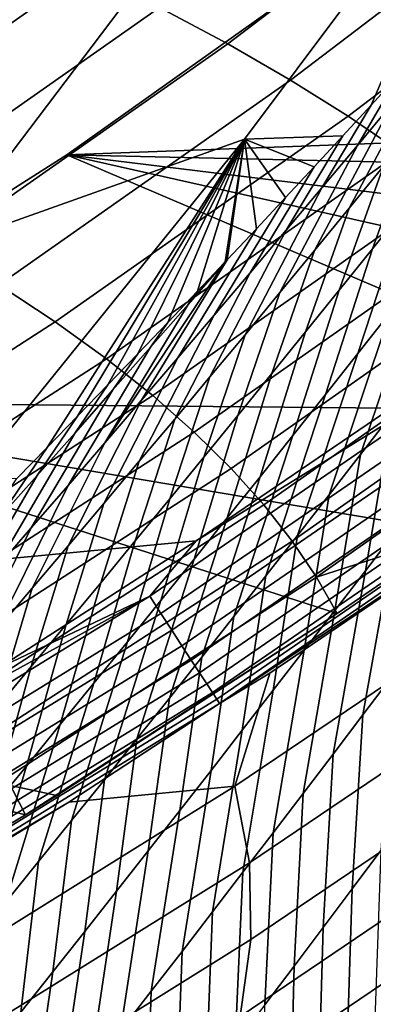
# Model space of a CAD drawing. Header units: metres. Extents: x -240 to 45, y -77 to 27.
# Tile 1050 of 1056: x 35.638 to 36.341, y -16.404 to -14.448. Entities that reach past the tile are written whole.
import ezdxf

# ---------------------------------------------------------------- set-up
doc = ezdxf.new("R2010")
doc.units = ezdxf.units.M
doc.layers.add('solid_102011X2', color=7, linetype='CONTINUOUS')

msp = doc.modelspace()

# ---------------------------------------------------------------- linework, layer by layer
at = {"layer": 'solid_102011X2'}
for points in [[(36.610085, -13.983184, 81.44976), (36.084873, -14.684751, 81.525116), (35.478065, -14.901182, 77.126778), (36.015274, -14.191457, 77.0457)], [(36.280071, -14.678471, 83.564888), (36.084873, -14.684751, 81.525116), (36.610085, -13.983184, 81.44976), (36.33614, -14.617586, 83.652588)], [(36.391582, -14.557068, 83.740005), (36.33614, -14.617586, 83.652588), (36.610085, -13.983184, 81.44976)], [(36.47356, -13.998473, 223.538666), (35.91563, -14.423384, 223.511871), (36.051323, -14.495762, 221.406891), (36.611885, -14.06872, 221.431)], [(36.611885, -14.06872, 221.431), (36.051323, -14.495762, 221.406891), (36.176247, -14.567744, 219.302582), (36.73941, -14.13858, 219.324051)], [(36.73941, -14.13858, 219.324051), (36.176247, -14.567744, 219.302582), (36.290745, -14.639362, 217.198944), (36.856487, -14.208089, 217.217819)], [(35.478065, -14.901182, 77.126778), (34.924908, -15.003389, 72.713173), (35.465069, -14.288778, 72.627434), (36.015274, -14.191457, 77.0457)], [(36.476002, -14.186729, 200.399994), (35.731571, -14.715962, 200.399994), (35.731586, -14.715955, 200), (36.475864, -14.186831, 200)], [(37.457203, -14.755403, 200.399994), (35.731571, -14.715962, 200.399994), (36.476002, -14.186729, 200.399994), (38.003883, -14.302953, 200.399994)], [(36.475864, -14.186831, 200), (35.731586, -14.715955, 200), (37.129726, -14.664177, 200), (37.496014, -14.371947, 200)], [(36.856487, -14.208089, 217.217819), (36.290745, -14.639362, 217.198944), (36.395153, -14.710649, 215.096039), (36.963451, -14.277276, 215.112366)], [(35.610588, -14.277301, 227.723877), (35.041924, -14.675846, 227.690613), (35.197392, -14.751164, 225.587143), (35.768833, -14.350574, 225.617523)], [(35.768833, -14.350574, 225.617523), (35.197392, -14.751164, 225.587143), (35.341446, -14.826007, 223.484299), (35.91563, -14.423384, 223.511871)], [(35.91563, -14.423384, 223.511871), (35.341446, -14.826007, 223.484299), (35.47443, -14.900407, 221.382095), (36.051323, -14.495762, 221.406891)], [(36.360863, -14.73894, 84.622513), (36.292625, -14.822468, 84.563995), (36.449329, -14.528987, 84.103905), (36.518822, -14.444909, 84.16127)], [(36.051323, -14.495762, 221.406891), (35.47443, -14.900407, 221.382095), (35.596676, -14.974398, 219.280502), (36.176247, -14.567744, 219.302582)], [(36.379459, -14.613145, 84.046959), (36.309216, -14.697376, 83.990433), (36.391582, -14.557068, 83.740005), (36.446686, -14.496614, 83.827629)], [(36.292625, -14.822468, 84.563995), (36.224026, -14.906081, 84.505898), (36.379459, -14.613145, 84.046959), (36.449329, -14.528987, 84.103905)], [(36.309216, -14.697376, 83.990433), (36.238602, -14.781674, 83.934319), (36.33614, -14.617586, 83.652588), (36.391582, -14.557068, 83.740005)], [(36.176247, -14.567744, 219.302582), (35.596676, -14.974398, 219.280502), (35.708523, -15.048016, 217.179535), (36.290745, -14.639362, 217.198944)], [(36.404938, -14.820295, 85.245659), (36.339016, -14.90281, 85.184921), (36.428734, -14.655504, 84.68145), (36.496239, -14.572165, 84.740784)], [(36.224026, -14.906081, 84.505898), (36.155067, -14.989776, 84.448204), (36.309216, -14.697376, 83.990433), (36.379459, -14.613145, 84.046959)], [(36.238602, -14.781674, 83.934319), (36.167629, -14.866034, 83.878616), (36.280071, -14.678471, 83.564888), (36.33614, -14.617586, 83.652588)], [(36.290745, -14.639362, 217.198944), (35.708523, -15.048016, 217.179535), (35.810303, -15.121294, 215.079224), (36.395153, -14.710649, 215.096039)], [(36.339016, -14.90281, 85.184921), (36.272739, -14.985434, 85.124588), (36.360863, -14.73894, 84.622513), (36.428734, -14.655504, 84.68145)], [(35.731586, -14.715955, 200), (36.75631, -14.946845, 200), (37.129726, -14.664177, 200)], [(36.084873, -14.684751, 81.525116), (35.534332, -15.366254, 81.604103), (34.915035, -15.590174, 77.211754), (35.478065, -14.901182, 77.126778)], [(35.632652, -15.359138, 82.599739), (35.534332, -15.366254, 81.604103), (36.084873, -14.684751, 81.525116), (35.692913, -15.297467, 82.68605)], [(35.753052, -15.235589, 82.772881), (35.692913, -15.297467, 82.68605), (36.084873, -14.684751, 81.525116)], [(35.813011, -15.173558, 82.860161), (35.753052, -15.235589, 82.772881), (36.084873, -14.684751, 81.525116)], [(35.872738, -15.111427, 82.9478), (35.813011, -15.173558, 82.860161), (36.084873, -14.684751, 81.525116)], [(35.932182, -15.049254, 83.035736), (35.872738, -15.111427, 82.9478), (36.084873, -14.684751, 81.525116)], [(35.991291, -14.987093, 83.123878), (35.932182, -15.049254, 83.035736), (36.084873, -14.684751, 81.525116)], [(36.046448, -14.92878, 83.206772), (35.991291, -14.987093, 83.123878), (36.084873, -14.684751, 81.525116)], [(36.050014, -14.925001, 83.212151), (36.046448, -14.92878, 83.206772), (36.084873, -14.684751, 81.525116)], [(36.108303, -14.863035, 83.300461), (36.050014, -14.925001, 83.212151), (36.084873, -14.684751, 81.525116)], [(36.280071, -14.678471, 83.564888), (36.223381, -14.739712, 83.476913), (36.084873, -14.684751, 81.525116)], [(36.166107, -14.801253, 83.388748), (36.108303, -14.863035, 83.300461), (36.084873, -14.684751, 81.525116)], [(36.223381, -14.739712, 83.476913), (36.166107, -14.801253, 83.388748), (36.084873, -14.684751, 81.525116)], [(36.167629, -14.866034, 83.878616), (36.096294, -14.950448, 83.823334), (36.223381, -14.739712, 83.476913), (36.280071, -14.678471, 83.564888)], [(36.395153, -14.710649, 215.096039), (35.810303, -15.121294, 215.079224), (35.902344, -15.194267, 212.979645), (36.489803, -14.781641, 212.993881)], [(36.155067, -14.989776, 84.448204), (36.085758, -15.073545, 84.390938), (36.238602, -14.781674, 83.934319), (36.309216, -14.697376, 83.990433)], [(35.731586, -14.715955, 200), (34.96077, -15.206235, 200), (36.37587, -15.219908, 200), (36.75631, -14.946845, 200)], [(35.731571, -14.715962, 200.399994), (34.96088, -15.206174, 200.399994), (34.96077, -15.206235, 200), (35.731586, -14.715955, 200)], [(36.503571, -15.466443, 200.399994), (34.96088, -15.206174, 200.399994), (35.731571, -14.715962, 200.399994), (36.871449, -15.203254, 200.399994)], [(37.268085, -14.904016, 200.399994), (36.871449, -15.203254, 200.399994), (35.731571, -14.715962, 200.399994)], [(37.268085, -14.904016, 200.399994), (35.731571, -14.715962, 200.399994), (37.457203, -14.755403, 200.399994)], [(36.096294, -14.950448, 83.823334), (36.024612, -15.034909, 83.768471), (36.166107, -14.801253, 83.388748), (36.223381, -14.739712, 83.476913)], [(36.272739, -14.985434, 85.124588), (36.206108, -15.068161, 85.064659), (36.292625, -14.822468, 84.563995), (36.360863, -14.73894, 84.622513)], [(36.374008, -15.029684, 85.789009), (36.309994, -15.111066, 85.72673), (36.404938, -14.820295, 85.245659), (36.470501, -14.737894, 85.306793)], [(36.489803, -14.781641, 212.993881), (35.902344, -15.194267, 212.979645), (35.984978, -15.26697, 210.880844), (36.575027, -14.852368, 210.892563)], [(36.085758, -15.073545, 84.390938), (36.016102, -15.15738, 84.334076), (36.167629, -14.866034, 83.878616), (36.238602, -14.781674, 83.934319)], [(35.952579, -15.119411, 83.714012), (36.108303, -14.863035, 83.300461), (36.166107, -14.801253, 83.388748), (36.024612, -15.034909, 83.768471)], [(36.206108, -15.068161, 85.064659), (36.139126, -15.150987, 85.005142), (36.224026, -14.906081, 84.505898), (36.292625, -14.822468, 84.563995)], [(36.309994, -15.111066, 85.72673), (36.245632, -15.192573, 85.664833), (36.339016, -14.90281, 85.184921), (36.404938, -14.820295, 85.245659)], [(35.880211, -15.203947, 83.659973), (36.050014, -14.925001, 83.212151), (36.108303, -14.863035, 83.300461), (35.952579, -15.119411, 83.714012)], [(36.016102, -15.15738, 84.334076), (35.946106, -15.241276, 84.277634), (36.096294, -14.950448, 83.823334), (36.167629, -14.866034, 83.878616)], [(36.575027, -14.852368, 210.892563), (35.984978, -15.26697, 210.880844), (36.058537, -15.339436, 208.782837), (36.651165, -14.922866, 208.792099)], [(36.37751, -15.231256, 86.350021), (36.315384, -15.311473, 86.286011), (36.437672, -14.948433, 85.851677), (36.500984, -14.867317, 85.914719)], [(36.139126, -15.150987, 85.005142), (36.0718, -15.233906, 84.946037), (36.155067, -14.989776, 84.448204), (36.224026, -14.906081, 84.505898)], [(36.245632, -15.192573, 85.664833), (36.180923, -15.274199, 85.603325), (36.272739, -14.985434, 85.124588), (36.339016, -14.90281, 85.184921)], [(35.807507, -15.288507, 83.606339), (36.046448, -14.92878, 83.206772), (36.050014, -14.925001, 83.212151), (35.880211, -15.203947, 83.659973)], [(35.807507, -15.288507, 83.606339), (35.972591, -15.013379, 83.153412), (36.046448, -14.92878, 83.206772)], [(35.972591, -15.013379, 83.153412), (35.991291, -14.987093, 83.123878), (36.046448, -14.92878, 83.206772)], [(36.651165, -14.922866, 208.792099), (36.058537, -15.339436, 208.782837), (36.123352, -15.411698, 206.685699), (36.718548, -14.993167, 206.692566)], [(36.315384, -15.311473, 86.286011), (36.252911, -15.391835, 86.222366), (36.374008, -15.029684, 85.789009), (36.437672, -14.948433, 85.851677)], [(35.946106, -15.241276, 84.277634), (35.875771, -15.325225, 84.221603), (36.024612, -15.034909, 83.768471), (36.096294, -14.950448, 83.823334)], [(35.596676, -14.974398, 219.280502), (35.001606, -15.357932, 219.257828), (35.110729, -15.433435, 217.159592), (35.708523, -15.048016, 217.179535)], [(35.898132, -15.098398, 83.101303), (35.932182, -15.049254, 83.035736), (35.991291, -14.987093, 83.123878), (35.972591, -15.013379, 83.153412)], [(36.180923, -15.274199, 85.603325), (36.115879, -15.355943, 85.542213), (36.206108, -15.068161, 85.064659), (36.272739, -14.985434, 85.124588)], [(36.0718, -15.233906, 84.946037), (36.004131, -15.316912, 84.887344), (36.085758, -15.073545, 84.390938), (36.155067, -14.989776, 84.448204)], [(36.718548, -14.993167, 206.692566), (36.123352, -15.411698, 206.685699), (36.179752, -15.483794, 204.589478), (36.777504, -15.063304, 204.593994)], [(35.807507, -15.288507, 83.606339), (35.734474, -15.373085, 83.553116), (35.898132, -15.098398, 83.101303), (35.972591, -15.013379, 83.153412)], [(35.875771, -15.325225, 84.221603), (35.805107, -15.40922, 84.165993), (35.952579, -15.119411, 83.714012), (36.024612, -15.034909, 83.768471)], [(36.252911, -15.391835, 86.222366), (36.190102, -15.472338, 86.159103), (36.309994, -15.111066, 85.72673), (36.374008, -15.029684, 85.789009)], [(35.708523, -15.048016, 217.179535), (35.110729, -15.433435, 217.159592), (35.209808, -15.508592, 215.061981), (35.810303, -15.121294, 215.079224)], [(35.82333, -15.183423, 83.049599), (35.872738, -15.111427, 82.9478), (35.932182, -15.049254, 83.035736), (35.898132, -15.098398, 83.101303)], [(36.777504, -15.063304, 204.593994), (36.179752, -15.483794, 204.589478), (36.228073, -15.555756, 202.494217), (36.828377, -15.133311, 202.496445)], [(36.657818, -15.070112, 199.997131), (35.988911, -15.483061, 200), (35.896423, -15.59329, 199.997131)], [(36.657818, -15.070112, 199.997131), (35.896423, -15.59329, 199.997131), (35.918808, -15.627677, 199.988449), (36.681896, -15.103336, 199.988449)], [(36.004131, -15.316912, 84.887344), (35.936127, -15.399998, 84.829056), (36.016102, -15.15738, 84.334076), (36.085758, -15.073545, 84.390938)], [(36.657818, -15.070112, 199.997131), (36.37587, -15.219908, 200), (35.988911, -15.483061, 200)], [(36.115879, -15.355943, 85.542213), (36.050491, -15.437795, 85.481506), (36.139126, -15.150987, 85.005142), (36.206108, -15.068161, 85.064659)], [(35.734474, -15.373085, 83.553116), (35.661118, -15.45767, 83.500305), (35.82333, -15.183423, 83.049599), (35.898132, -15.098398, 83.101303)], [(36.681896, -15.103336, 199.988449), (35.918808, -15.627677, 199.988449), (35.940315, -15.660712, 199.974136), (36.705025, -15.135256, 199.974136)], [(35.810303, -15.121294, 215.079224), (35.209808, -15.508592, 215.061981), (35.299171, -15.583434, 212.965042), (35.902344, -15.194267, 212.979645)], [(35.805107, -15.40922, 84.165993), (35.734116, -15.493253, 84.110786), (35.880211, -15.203947, 83.659973), (35.952579, -15.119411, 83.714012)], [(35.748199, -15.268446, 82.998299), (35.813011, -15.173558, 82.860161), (35.872738, -15.111427, 82.9478), (35.82333, -15.183423, 83.049599)], [(36.190102, -15.472338, 86.159103), (36.126953, -15.552977, 86.096214), (36.245632, -15.192573, 85.664833), (36.309994, -15.111066, 85.72673)], [(36.705025, -15.135256, 199.974136), (35.940315, -15.660712, 199.974136), (35.960526, -15.691752, 199.954468), (36.726761, -15.165247, 199.954468)], [(36.503571, -15.466443, 200.399994), (36.871449, -15.203254, 200.399994), (36.828377, -15.133311, 202.496445), (36.228073, -15.555756, 202.494217)], [(35.936127, -15.399998, 84.829056), (35.86779, -15.483155, 84.771187), (35.946106, -15.241276, 84.277634), (36.016102, -15.15738, 84.334076)], [(36.050491, -15.437795, 85.481506), (35.984772, -15.519753, 85.421196), (36.0718, -15.233906, 84.946037), (36.139126, -15.150987, 85.005142)], [(36.385078, -15.463712, 86.897926), (36.324821, -15.542589, 86.832352), (36.37751, -15.231256, 86.350021), (36.439289, -15.151192, 86.414398)], [(35.661118, -15.45767, 83.500305), (35.587444, -15.542256, 83.447899), (35.748199, -15.268446, 82.998299), (35.82333, -15.183423, 83.049599)], [(35.672741, -15.353457, 82.947403), (35.753052, -15.235589, 82.772881), (35.813011, -15.173558, 82.860161), (35.748199, -15.268446, 82.998299)], [(36.726761, -15.165247, 199.954468), (35.960526, -15.691752, 199.954468), (35.979038, -15.72019, 199.92981), (36.746674, -15.192724, 199.92981)], [(35.902344, -15.194267, 212.979645), (35.299171, -15.583434, 212.965042), (35.379147, -15.657999, 210.868805), (35.984978, -15.26697, 210.880844)], [(36.746674, -15.192724, 199.92981), (35.979038, -15.72019, 199.92981), (35.995495, -15.74547, 199.900681), (36.764374, -15.21715, 199.900681)], [(36.126953, -15.552977, 86.096214), (36.063473, -15.633745, 86.033714), (36.180923, -15.274199, 85.603325), (36.245632, -15.192573, 85.664833)], [(34.96077, -15.206235, 200), (34.165962, -15.656069, 200), (35.988911, -15.483061, 200), (36.37587, -15.219908, 200)], [(35.711979, -15.989138, 200.399994), (34.16597, -15.656063, 200.399994), (34.96088, -15.206174, 200.399994), (36.268585, -15.627654, 200.399994)], [(36.503571, -15.466443, 200.399994), (36.268585, -15.627654, 200.399994), (34.96088, -15.206174, 200.399994)], [(35.734116, -15.493253, 84.110786), (35.662804, -15.577314, 84.056), (35.807507, -15.288507, 83.606339), (35.880211, -15.203947, 83.659973)], [(36.764374, -15.21715, 199.900681), (35.995495, -15.74547, 199.900681), (36.009575, -15.767097, 199.867615), (36.779514, -15.238046, 199.867615)], [(35.596962, -15.438448, 82.896904), (35.692913, -15.297467, 82.68605), (35.753052, -15.235589, 82.772881), (35.672741, -15.353457, 82.947403)], [(35.86779, -15.483155, 84.771187), (35.799126, -15.566379, 84.713722), (35.875771, -15.325225, 84.221603), (35.946106, -15.241276, 84.277634)], [(35.984772, -15.519753, 85.421196), (35.918724, -15.601808, 85.361298), (36.004131, -15.316912, 84.887344), (36.0718, -15.233906, 84.946037)], [(36.779514, -15.238046, 199.867615), (36.009575, -15.767097, 199.867615), (36.021004, -15.784649, 199.831284), (36.791805, -15.255005, 199.831284)], [(36.324821, -15.542589, 86.832352), (36.264217, -15.621634, 86.767136), (36.315384, -15.311473, 86.286011), (36.37751, -15.231256, 86.350021)], [(36.791805, -15.255005, 199.831284), (36.021004, -15.784649, 199.831284), (36.029552, -15.797783, 199.792389), (36.801003, -15.267695, 199.792389)], [(35.984978, -15.26697, 210.880844), (35.379147, -15.657999, 210.868805), (35.450062, -15.732322, 208.773331), (36.058537, -15.339436, 208.782837)], [(35.587444, -15.542256, 83.447899), (35.513462, -15.626833, 83.395897), (35.672741, -15.353457, 82.947403), (35.748199, -15.268446, 82.998299)], [(36.063473, -15.633745, 86.033714), (35.999664, -15.714639, 85.971596), (36.115879, -15.355943, 85.542213), (36.180923, -15.274199, 85.603325)], [(36.801003, -15.267695, 199.792389), (36.029552, -15.797783, 199.792389), (36.035061, -15.806243, 199.751678), (36.806927, -15.275868, 199.751678)], [(36.806927, -15.275868, 199.751678), (36.035061, -15.806243, 199.751678), (36.527893, -15.479526, 199.711365)], [(35.52087, -15.523408, 82.846802), (35.632652, -15.359138, 82.599739), (35.692913, -15.297467, 82.68605), (35.596962, -15.438448, 82.896904)], [(35.662804, -15.577314, 84.056), (35.591179, -15.661399, 84.001617), (35.734474, -15.373085, 83.553116), (35.807507, -15.288507, 83.606339)], [(35.918724, -15.601808, 85.361298), (35.852348, -15.683953, 85.301804), (35.936127, -15.399998, 84.829056), (36.004131, -15.316912, 84.887344)], [(36.264217, -15.621634, 86.767136), (36.203281, -15.700842, 86.702271), (36.252911, -15.391835, 86.222366), (36.315384, -15.311473, 86.286011)], [(36.058537, -15.339436, 208.782837), (35.450062, -15.732322, 208.773331), (35.512241, -15.806437, 206.678665), (36.123352, -15.411698, 206.685699)], [(35.799126, -15.566379, 84.713722), (35.730141, -15.64966, 84.656677), (35.805107, -15.40922, 84.165993), (35.875771, -15.325225, 84.221603)], [(35.513462, -15.626833, 83.395897), (35.439175, -15.71139, 83.344299), (35.596962, -15.438448, 82.896904), (35.672741, -15.353457, 82.947403)], [(35.999664, -15.714639, 85.971596), (35.935524, -15.79565, 85.909874), (36.050491, -15.437795, 85.481506), (36.115879, -15.355943, 85.542213)], [(35.591179, -15.661399, 84.001617), (35.519245, -15.745495, 83.947647), (35.661118, -15.45767, 83.500305), (35.734474, -15.373085, 83.553116)], [(36.203281, -15.700842, 86.702271), (36.142006, -15.780206, 86.637764), (36.190102, -15.472338, 86.159103), (36.252911, -15.391835, 86.222366)], [(36.378639, -15.751523, 87.409142), (36.319923, -15.829214, 87.342072), (36.385078, -15.463712, 86.897926), (36.444996, -15.385009, 86.963852)], [(36.123352, -15.411698, 206.685699), (35.512241, -15.806437, 206.678665), (35.566017, -15.880379, 204.584854), (36.179752, -15.483794, 204.589478)], [(35.730141, -15.64966, 84.656677), (35.660839, -15.732992, 84.600037), (35.734116, -15.493253, 84.110786), (35.805107, -15.40922, 84.165993)], [(35.852348, -15.683953, 85.301804), (35.785652, -15.766183, 85.242714), (35.86779, -15.483155, 84.771187), (35.936127, -15.399998, 84.829056)], [(35.935524, -15.79565, 85.909874), (35.871067, -15.876775, 85.848549), (35.984772, -15.519753, 85.421196), (36.050491, -15.437795, 85.481506)], [(35.519245, -15.745495, 83.947647), (35.44701, -15.829595, 83.894089), (35.587444, -15.542256, 83.447899), (35.661118, -15.45767, 83.500305)], [(36.142006, -15.780206, 86.637764), (36.080402, -15.859721, 86.573631), (36.126953, -15.552977, 86.096214), (36.190102, -15.472338, 86.159103)], [(36.503571, -15.466443, 200.399994), (36.228073, -15.555756, 202.494217), (36.268585, -15.627654, 200.399994)], [(36.319923, -15.829214, 87.342072), (36.260868, -15.907095, 87.275337), (36.324821, -15.542589, 86.832352), (36.385078, -15.463712, 86.897926)], [(34.165962, -15.656069, 200), (35.595364, -15.736344, 200), (35.988911, -15.483061, 200)], [(36.179752, -15.483794, 204.589478), (35.566017, -15.880379, 204.584854), (35.611713, -15.954185, 202.491943), (36.228073, -15.555756, 202.494217)], [(35.660839, -15.732992, 84.600037), (35.591228, -15.816365, 84.543808), (35.662804, -15.577314, 84.056), (35.734116, -15.493253, 84.110786)], [(35.896423, -15.59329, 199.997131), (35.988911, -15.483061, 200), (35.595364, -15.736344, 200)], [(35.785652, -15.766183, 85.242714), (35.718639, -15.848489, 85.184029), (35.799126, -15.566379, 84.713722), (35.86779, -15.483155, 84.771187)], [(36.035061, -15.806243, 199.751678), (36.134956, -15.746035, 199.711426), (36.527893, -15.479526, 199.711365)], [(36.527893, -15.479526, 199.711365), (36.134956, -15.746035, 199.711426), (36.065781, -15.970872, 195.567535), (36.645412, -15.579288, 195.561188)], [(35.871067, -15.876775, 85.848549), (35.806286, -15.958006, 85.787621), (35.918724, -15.601808, 85.361298), (35.984772, -15.519753, 85.421196)], [(36.080402, -15.859721, 86.573631), (36.018475, -15.939381, 86.509857), (36.063473, -15.633745, 86.033714), (36.126953, -15.552977, 86.096214)], [(36.260868, -15.907095, 87.275337), (36.201477, -15.98516, 87.208939), (36.264217, -15.621634, 86.767136), (36.324821, -15.542589, 86.832352)], [(36.228073, -15.555756, 202.494217), (35.611713, -15.954185, 202.491943), (35.64967, -16.027882, 200.399994), (36.268585, -15.627654, 200.399994)], [(35.718639, -15.848489, 85.184029), (35.651314, -15.930864, 85.125755), (35.730141, -15.64966, 84.656677), (35.799126, -15.566379, 84.713722)], [(35.896423, -15.59329, 199.997131), (35.195824, -15.979394, 200), (35.109875, -16.07782, 199.997131)], [(35.896423, -15.59329, 199.997131), (35.109875, -16.07782, 199.997131), (35.130512, -16.113283, 199.988449), (35.918808, -15.627677, 199.988449)], [(35.896423, -15.59329, 199.997131), (35.595364, -15.736344, 200), (35.195824, -15.979394, 200)], [(35.591228, -15.816365, 84.543808), (35.521309, -15.899772, 84.487991), (35.591179, -15.661399, 84.001617), (35.662804, -15.577314, 84.056)], [(36.094719, -16.122984, 191.194763), (36.679466, -15.727673, 191.184464), (36.645412, -15.579288, 195.561188), (36.065781, -15.970872, 195.567535)], [(35.806286, -15.958006, 85.787621), (35.741192, -16.039335, 85.727097), (35.852348, -15.683953, 85.301804), (35.918724, -15.601808, 85.361298)], [(35.918808, -15.627677, 199.988449), (35.130512, -16.113283, 199.988449), (35.150341, -16.147354, 199.974136), (35.940315, -15.660712, 199.974136)], [(35.711979, -15.989138, 200.399994), (36.268585, -15.627654, 200.399994), (35.64967, -16.027882, 200.399994)], [(36.018475, -15.939381, 86.509857), (35.956219, -16.01918, 86.446465), (35.999664, -15.714639, 85.971596), (36.063473, -15.633745, 86.033714)], [(36.201477, -15.98516, 87.208939), (36.14175, -16.063402, 87.142883), (36.203281, -15.700842, 86.702271), (36.264217, -15.621634, 86.767136)], [(35.651314, -15.930864, 85.125755), (35.583683, -16.0133, 85.067879), (35.660839, -15.732992, 84.600037), (35.730141, -15.64966, 84.656677)], [(35.015526, -16.403391, 200.399994), (33.348953, -16.064436, 200.399994), (34.16597, -15.656063, 200.399994), (35.64967, -16.027882, 200.399994)], [(35.711979, -15.989138, 200.399994), (35.64967, -16.027882, 200.399994), (34.16597, -15.656063, 200.399994)], [(35.940315, -15.660712, 199.974136), (35.150341, -16.147354, 199.974136), (35.168968, -16.179365, 199.954468), (35.960526, -15.691752, 199.954468)], [(35.960526, -15.691752, 199.954468), (35.168968, -16.179365, 199.954468), (35.186035, -16.208694, 199.92981), (35.979038, -15.72019, 199.92981)], [(35.741192, -16.039335, 85.727097), (35.675785, -16.120756, 85.666962), (35.785652, -15.766183, 85.242714), (35.852348, -15.683953, 85.301804)], [(36.14175, -16.063402, 87.142883), (36.081692, -16.141815, 87.077187), (36.142006, -15.780206, 86.637764), (36.203281, -15.700842, 86.702271)], [(35.979038, -15.72019, 199.92981), (35.186035, -16.208694, 199.92981), (35.20121, -16.234764, 199.900681), (35.995495, -15.74547, 199.900681)], [(35.956219, -16.01918, 86.446465), (35.893642, -16.099112, 86.383453), (35.935524, -15.79565, 85.909874), (35.999664, -15.714639, 85.971596)], [(36.679466, -15.727673, 191.184464), (36.094719, -16.122984, 191.194763), (36.097252, -16.27545, 186.827927), (36.687183, -15.876401, 186.81398)], [(35.995495, -15.74547, 199.900681), (35.20121, -16.234764, 199.900681), (35.214191, -16.257069, 199.867615), (36.009575, -15.767097, 199.867615)], [(35.583683, -16.0133, 85.067879), (35.515751, -16.095789, 85.010414), (35.591228, -15.816365, 84.543808), (35.660839, -15.732992, 84.600037)], [(36.035061, -15.806243, 199.751678), (35.735516, -16.002426, 199.711472), (36.065781, -15.970872, 195.567535), (36.134956, -15.746035, 199.711426)], [(36.009575, -15.767097, 199.867615), (35.214191, -16.257069, 199.867615), (35.224724, -16.275171, 199.831284), (36.021004, -15.784649, 199.831284)], [(35.675785, -16.120756, 85.666962), (35.610077, -16.202259, 85.607239), (35.718639, -15.848489, 85.184029), (35.785652, -15.766183, 85.242714)], [(36.35582, -16.098824, 87.875061), (36.298626, -16.17511, 87.806915), (36.319923, -15.829214, 87.342072), (36.378639, -15.751523, 87.409142)], [(36.021004, -15.784649, 199.831284), (35.224724, -16.275171, 199.831284), (35.232609, -16.288717, 199.792389), (36.029552, -15.797783, 199.792389)], [(36.081692, -16.141815, 87.077187), (36.021309, -16.220394, 87.011833), (36.080402, -15.859721, 86.573631), (36.142006, -15.780206, 86.637764)], [(36.029552, -15.797783, 199.792389), (35.232609, -16.288717, 199.792389), (35.237686, -16.297441, 199.751678), (36.035061, -15.806243, 199.751678)], [(36.035061, -15.806243, 199.751678), (35.237686, -16.297441, 199.751678), (35.735516, -16.002426, 199.711472)], [(35.893642, -16.099112, 86.383453), (35.83075, -16.179171, 86.320824), (35.871067, -15.876775, 85.848549), (35.935524, -15.79565, 85.909874)], [(36.298626, -16.17511, 87.806915), (36.241093, -16.251602, 87.73909), (36.260868, -15.907095, 87.275337), (36.319923, -15.829214, 87.342072)], [(35.610077, -16.202259, 85.607239), (35.544064, -16.283838, 85.547905), (35.651314, -15.930864, 85.125755), (35.718639, -15.848489, 85.184029)], [(36.021309, -16.220394, 87.011833), (35.960602, -16.299131, 86.946846), (36.018475, -15.939381, 86.509857), (36.080402, -15.859721, 86.573631)], [(35.83075, -16.179171, 86.320824), (35.767548, -16.25935, 86.258583), (35.806286, -15.958006, 85.787621), (35.871067, -15.876775, 85.848549)], [(36.687183, -15.876401, 186.81398), (36.097252, -16.27545, 186.827927), (36.076382, -16.428585, 182.467026), (36.671577, -16.025784, 182.449753)], [(36.241093, -16.251602, 87.73909), (36.183224, -16.328299, 87.671585), (36.201477, -15.98516, 87.208939), (36.260868, -15.907095, 87.275337)], [(35.544064, -16.283838, 85.547905), (35.477753, -16.365484, 85.488976), (35.583683, -16.0133, 85.067879), (35.651314, -15.930864, 85.125755)], [(35.960602, -16.299131, 86.946846), (35.899574, -16.378021, 86.882217), (35.956219, -16.01918, 86.446465), (36.018475, -15.939381, 86.509857)], [(35.611713, -15.954185, 202.491943), (34.980247, -16.327969, 202.489609), (35.015526, -16.403391, 200.399994), (35.64967, -16.027882, 200.399994)], [(35.767548, -16.25935, 86.258583), (35.704033, -16.339643, 86.196732), (35.741192, -16.039335, 85.727097), (35.806286, -15.958006, 85.787621)], [(35.32983, -16.248537, 199.711533), (35.472164, -16.340649, 195.574036), (36.065781, -15.970872, 195.567535), (35.735516, -16.002426, 199.711472)], [(35.495865, -16.496284, 191.205322), (36.094719, -16.122984, 191.194763), (36.065781, -15.970872, 195.567535), (35.472164, -16.340649, 195.574036)], [(36.183224, -16.328299, 87.671585), (36.125023, -16.405188, 87.604408), (36.14175, -16.063402, 87.142883), (36.201477, -15.98516, 87.208939)], [(35.237686, -16.297441, 199.751678), (35.32983, -16.248537, 199.711533), (35.735516, -16.002426, 199.711472)], [(35.899574, -16.378021, 86.882217), (35.83823, -16.457058, 86.817955), (35.893642, -16.099112, 86.383453), (35.956219, -16.01918, 86.446465)], [(35.704033, -16.339643, 86.196732), (35.640213, -16.420044, 86.135262), (35.675785, -16.120756, 85.666962), (35.741192, -16.039335, 85.727097)], [(36.671577, -16.025784, 182.449753), (36.076382, -16.428585, 182.467026), (36.035046, -16.58271, 178.11116), (36.635616, -16.176134, 178.090805)], [(36.125023, -16.405188, 87.604408), (36.066494, -16.482267, 87.53756), (36.081692, -16.141815, 87.077187), (36.14175, -16.063402, 87.142883)], [(35.83823, -16.457058, 86.817955), (35.776573, -16.536234, 86.754074), (35.83075, -16.179171, 86.320824), (35.893642, -16.099112, 86.383453)], [(36.342243, -16.471706, 88.321754), (36.286564, -16.546465, 88.252693), (36.298626, -16.17511, 87.806915), (36.35582, -16.098824, 87.875061)], [(36.094719, -16.122984, 191.194763), (35.495865, -16.496284, 191.205322), (35.493095, -16.652279, 186.842209), (36.097252, -16.27545, 186.827927)], [(35.640213, -16.420044, 86.135262), (35.576092, -16.50054, 86.074188), (35.610077, -16.202259, 85.607239), (35.675785, -16.120756, 85.666962)], [(36.066494, -16.482267, 87.53756), (36.007641, -16.55953, 87.471054), (36.021309, -16.220394, 87.011833), (36.081692, -16.141815, 87.077187)], [(35.776573, -16.536234, 86.754074), (35.714607, -16.615545, 86.690559), (35.767548, -16.25935, 86.258583), (35.83075, -16.179171, 86.320824)], [(36.635616, -16.176134, 178.090805), (36.035046, -16.58271, 178.11116), (35.976181, -16.738144, 173.759399), (36.582264, -16.327759, 173.736145)], [(36.286564, -16.546465, 88.252693), (36.230545, -16.62145, 88.183922), (36.241093, -16.251602, 87.73909), (36.298626, -16.17511, 87.806915)], [(37.033173, -16.194651, 165.007172), (36.431385, -16.635481, 165.035202), (36.333267, -16.791174, 160.68631), (36.940811, -16.346224, 160.655563)], [(36.007641, -16.55953, 87.471054), (35.948463, -16.636969, 87.404884), (35.960602, -16.299131, 86.946846), (36.021309, -16.220394, 87.011833)], [(35.714607, -16.615545, 86.690559), (35.652336, -16.694981, 86.627434), (35.704033, -16.339643, 86.196732), (35.767548, -16.25935, 86.258583)], [(36.230545, -16.62145, 88.183922), (36.174194, -16.696655, 88.115456), (36.183224, -16.328299, 87.671585), (36.241093, -16.251602, 87.73909)], [(36.097252, -16.27545, 186.827927), (35.493095, -16.652279, 186.842209), (35.466827, -16.808958, 182.484711), (36.076382, -16.428585, 182.467026)], [(35.948463, -16.636969, 87.404884), (35.888969, -16.714575, 87.339058), (35.899574, -16.378021, 86.882217), (35.960602, -16.299131, 86.946846)], [(36.582264, -16.327759, 173.736145), (35.976181, -16.738144, 173.759399), (35.902378, -16.895144, 169.410736), (36.514118, -16.480915, 169.384705)], [(36.174194, -16.696655, 88.115456), (36.117512, -16.772074, 88.047302), (36.125023, -16.405188, 87.604408), (36.183224, -16.328299, 87.671585)], [(35.652336, -16.694981, 86.627434), (35.589764, -16.774534, 86.564682), (35.640213, -16.420044, 86.135262), (35.704033, -16.339643, 86.196732)], [(36.940811, -16.346224, 160.655563), (36.333267, -16.791174, 160.68631), (36.218971, -16.947718, 156.33667), (36.832352, -16.498625, 156.303131)], [(35.888969, -16.714575, 87.339058), (35.829163, -16.792345, 87.273582), (35.83823, -16.457058, 86.817955), (35.899574, -16.378021, 86.882217)]]:
    msp.add_3dface(points, dxfattribs=at)

doc.saveas('drawing.dxf')
